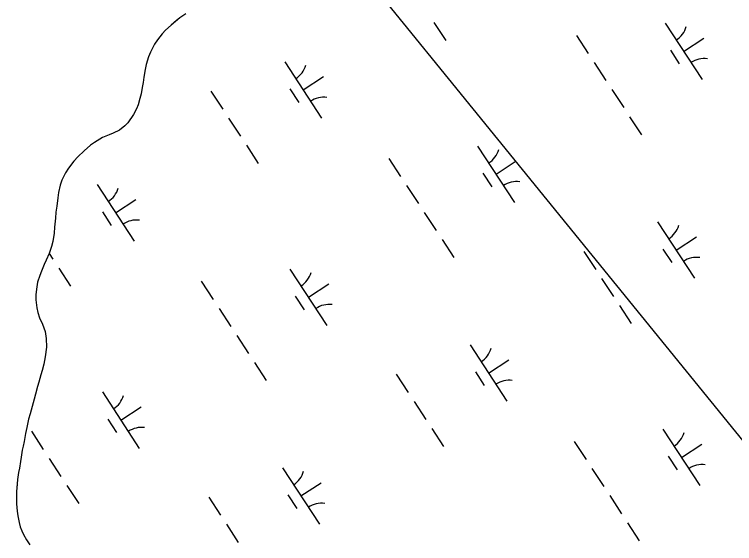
# Model space of a CAD drawing. Extents: x 3945642 to 3966284, y 206476 to 228921.
# Drawn here: x 3959617 to 3960151, y 215179 to 215572 of the extents above; entities that cross this region are included whole.
import ezdxf

# ---------------------------------------------------------------- set-up
doc = ezdxf.new("R2010")
doc.units = 0
for name, color, linetype in [('V-TOPO-GNAM-IDEN', 7, 'Continuous'), ('V-TOPO-SHOR', 7, 'Continuous'), ('V-UTIL-LINE', 7, 'Continuous'), ('V-WETL-SWMP', 7, 'Continuous')]:
    doc.layers.add(name, color=color, linetype=linetype)

msp = doc.modelspace()

# ---------------------------------------------------------------- linework, layer by layer
at = {"layer": 'V-TOPO-SHOR'}
for points in [[(3959743.77, 215572.21), (3959739.29, 215569.12), (3959736.84, 215567.11), (3959732.75, 215563.74), (3959728.67, 215559.98), (3959726.08, 215557.42), (3959722.66, 215552.83)], [(3959722.66, 215552.83), (3959720.48, 215549.59), (3959717.46, 215543.65), (3959715.95, 215540.14), (3959714.29, 215534.46), (3959713.59, 215530.94), (3959712.61, 215525.12), (3959712.05, 215521.2), (3959711.35, 215517.41), (3959710.51, 215512.81), (3959709.67, 215509.43), (3959708.29, 215504.69), (3959707.05, 215501.58), (3959705, 215497.4), (3959700.76, 215491.33), (3959698.45, 215489.04), (3959694.64, 215485.95), (3959689.88, 215483.67), (3959686.76, 215482.33), (3959681.87, 215480.33), (3959675.89, 215476.85), (3959672.89, 215474.7), (3959668.26, 215470.52), (3959663.63, 215466.22), (3959660.63, 215462.85), (3959656.67, 215457.72), (3959654.35, 215454.21), (3959651.74, 215448.81), (3959650.5, 215445.16), (3959649.25, 215439.75), (3959648.69, 215435.83), (3959648.11, 215429.46), (3959647.4, 215425.13), (3959647.11, 215420.67), (3959646.39, 215413.9), (3959645.96, 215409.43), (3959644.97, 215403.34), (3959644, 215399.69), (3959642.35, 215394.55), (3959640.15, 215389.41), (3959638.64, 215386.17), (3959636.58, 215381.31), (3959635.34, 215378.06), (3959633.82, 215373.2), (3959633.12, 215369.68), (3959632.55, 215364.13), (3959632.52, 215360.06), (3959633.17, 215354.24), (3959633.96, 215350.57), (3959635.16, 215346.77), (3959637.29, 215342.15), (3959639.43, 215336.72), (3959640.07, 215331.3), (3959640.31, 215324.93), (3959639.45, 215317.9), (3959638.33, 215312.35), (3959637.09, 215307.75), (3959636.26, 215304.37), (3959634.74, 215299.09), (3959633.77, 215295.71), (3959632.24, 215290.17), (3959631.14, 215286.38), (3959629.62, 215281.11), (3959628.23, 215275.56), (3959627.12, 215271.64), (3959625.73, 215265.42), (3959624.76, 215261.09), (3959623.77, 215255), (3959623.08, 215251.62), (3959622.38, 215248.51), (3959621.54, 215243.5), (3959620.98, 215240.25), (3959620.27, 215235.38), (3959619.71, 215232.13), (3959618.87, 215226.85), (3959618.57, 215223.33), (3959618.14, 215218.05), (3959618.11, 215214.26), (3959618.08, 215208.84), (3959618.73, 215203.28), (3959619.11, 215200.03), (3959620.03, 215195.01), (3959620.96, 215191.89), (3959622.03, 215188.9), (3959623.36, 215186.19), (3959625.51, 215182.11), (3959628.06, 215178.44)]]:
    msp.add_lwpolyline(points, dxfattribs=at)
at = {"layer": 'V-UTIL-LINE'}
msp.add_lwpolyline([(3960959.92, 211406.81), (3958349.22, 217477.37), (3962483.03, 212396.34)], dxfattribs=at)
at = {"layer": 'V-WETL-SWMP'}
for p, q in [((3959739.29, 215569.12), (3959732.75, 215563.74)), ((3959743.77, 215572.21), (3959739.29, 215569.12)), ((3959732.75, 215563.74), (3959728.67, 215559.98)), ((3959927.79, 215565.8), (3959936.55, 215552.41)), ((3960099.25, 215565.24), (3960126.65, 215523.42)), ((3959728.67, 215559.98), (3959726.08, 215557.42)), ((3959722.66, 215552.83), (3959720.48, 215549.59)), ((3959726.08, 215557.42), (3959722.66, 215552.83)), ((3960033.45, 215556.12), (3960042.22, 215542.74)), ((3960112.95, 215544.33), (3960128.01, 215554.2)), ((3959720.48, 215549.59), (3959717.46, 215543.65)), ((3959717.46, 215543.65), (3959715.95, 215540.14)), ((3960103.21, 215545.12), (3960109.78, 215535.09)), ((3959715.95, 215540.14), (3959714.29, 215534.46)), ((3959817.04, 215536.63), (3959844.44, 215494.81)), ((3959714.29, 215534.46), (3959713.59, 215530.94)), ((3960046.61, 215536.04), (3960055.37, 215522.66)), ((3959713.59, 215530.94), (3959712.61, 215525.12)), ((3959712.05, 215521.2), (3959711.35, 215517.41)), ((3959712.61, 215525.12), (3959712.05, 215521.2)), ((3959830.74, 215515.72), (3959845.79, 215525.59)), ((3959711.35, 215517.41), (3959710.51, 215512.81)), ((3959820.99, 215516.51), (3959827.57, 215506.48)), ((3960059.76, 215515.97), (3960068.53, 215502.58)), ((3959710.51, 215512.81), (3959709.67, 215509.43)), ((3959762.34, 215514.8), (3959771.11, 215501.41)), ((3959708.29, 215504.69), (3959707.05, 215501.58)), ((3959709.67, 215509.43), (3959708.29, 215504.69)), ((3959707.05, 215501.58), (3959705, 215497.4)), ((3959705, 215497.4), (3959700.76, 215491.33)), ((3959775.5, 215494.72), (3959784.26, 215481.34)), ((3960072.91, 215495.89), (3960081.68, 215482.51)), ((3959698.45, 215489.04), (3959694.63, 215485.95)), ((3959700.76, 215491.33), (3959698.45, 215489.04)), ((3959689.88, 215483.67), (3959686.75, 215482.33)), ((3959694.63, 215485.95), (3959689.88, 215483.67)), ((3959681.87, 215480.33), (3959675.89, 215476.85)), ((3959686.75, 215482.33), (3959681.87, 215480.33)), ((3959672.89, 215474.7), (3959668.26, 215470.52)), ((3959675.89, 215476.85), (3959672.89, 215474.7)), ((3959788.65, 215474.65), (3959797.42, 215461.26)), ((3959960.11, 215474.09), (3959987.51, 215432.27)), ((3959668.26, 215470.52), (3959663.63, 215466.22)), ((3959660.63, 215462.85), (3959656.67, 215457.72)), ((3959663.63, 215466.22), (3959660.63, 215462.85)), ((3959894.32, 215464.97), (3959903.08, 215451.58)), ((3959973.81, 215453.18), (3959988.87, 215463.04)), ((3959656.67, 215457.72), (3959654.35, 215454.21)), ((3959654.35, 215454.21), (3959651.74, 215448.81)), ((3959964.07, 215453.97), (3959970.64, 215443.93)), ((3959651.74, 215448.81), (3959650.5, 215445.16)), ((3959650.5, 215445.16), (3959649.25, 215439.75)), ((3959677.9, 215445.48), (3959705.3, 215403.66)), ((3959907.47, 215444.89), (3959916.24, 215431.51)), ((3959648.69, 215435.83), (3959648.11, 215429.46)), ((3959649.25, 215439.75), (3959648.69, 215435.83)), ((3959691.6, 215424.57), (3959706.65, 215434.43)), ((3959647.4, 215425.13), (3959647.11, 215420.66)), ((3959648.11, 215429.46), (3959647.4, 215425.13)), ((3959681.86, 215425.36), (3959688.43, 215415.32)), ((3959920.62, 215424.82), (3959929.39, 215411.43)), ((3959647.11, 215420.66), (3959646.39, 215413.9)), ((3959646.39, 215413.9), (3959645.96, 215409.43)), ((3960093.7, 215417.87), (3960121.1, 215376.04)), ((3959645.96, 215409.43), (3959644.97, 215403.34)), ((3959644.97, 215403.34), (3959644, 215399.69)), ((3959933.77, 215404.74), (3959942.54, 215391.36)), ((3960107.4, 215396.95), (3960122.45, 215406.82)), ((3959644, 215399.69), (3959642.35, 215394.55)), ((3960097.65, 215397.75), (3960104.23, 215387.71)), ((3959642.35, 215394.55), (3959640.15, 215389.41)), ((3959642.31, 215394.48), (3959645.13, 215390.19)), ((3960039, 215396.03), (3960047.77, 215382.65)), ((3959640.15, 215389.41), (3959638.64, 215386.17)), ((3959638.64, 215386.17), (3959636.58, 215381.31)), ((3959649.51, 215383.49), (3959658.28, 215370.11)), ((3959820.97, 215382.94), (3959848.37, 215341.12)), ((3959635.34, 215378.06), (3959633.82, 215373.2)), ((3959636.58, 215381.31), (3959635.34, 215378.06)), ((3959633.82, 215373.2), (3959633.12, 215369.68)), ((3959755.18, 215373.82), (3959763.95, 215360.43)), ((3959834.67, 215362.03), (3959849.73, 215371.89)), ((3960052.16, 215375.95), (3960060.92, 215362.57)), ((3959633.12, 215369.68), (3959632.55, 215364.13)), ((3959632.55, 215364.13), (3959632.52, 215360.06)), ((3959824.93, 215362.82), (3959831.51, 215352.78)), ((3959632.52, 215360.06), (3959633.17, 215354.24)), ((3960065.31, 215355.88), (3960074.07, 215342.49)), ((3959633.17, 215354.24), (3959633.96, 215350.57)), ((3959633.96, 215350.57), (3959635.15, 215346.77)), ((3959768.33, 215353.74), (3959777.1, 215340.36)), ((3959635.15, 215346.77), (3959637.29, 215342.16)), ((3959637.29, 215342.16), (3959639.43, 215336.72)), ((3959639.43, 215336.72), (3959640.07, 215331.3)), ((3959781.48, 215333.67), (3959790.25, 215320.28)), ((3959640.07, 215331.3), (3959640.31, 215324.93)), ((3959640.31, 215324.93), (3959639.45, 215317.9)), ((3959954.56, 215326.72), (3959981.96, 215284.89)), ((3959639.45, 215317.9), (3959638.34, 215312.35)), ((3959638.34, 215312.35), (3959637.09, 215307.75)), ((3959794.63, 215313.59), (3959803.4, 215300.21)), ((3959968.26, 215305.8), (3959983.31, 215315.67)), ((3959637.09, 215307.75), (3959636.26, 215304.37)), ((3959636.26, 215304.37), (3959634.74, 215299.09)), ((3959899.86, 215304.88), (3959908.63, 215291.49)), ((3959958.51, 215306.59), (3959965.09, 215296.56)), ((3959634.74, 215299.09), (3959633.77, 215295.71)), ((3959633.77, 215295.71), (3959632.24, 215290.17)), ((3959681.83, 215291.79), (3959709.23, 215249.97)), ((3959631.14, 215286.38), (3959629.62, 215281.11)), ((3959632.24, 215290.17), (3959631.14, 215286.38)), ((3959629.62, 215281.11), (3959628.23, 215275.56)), ((3959695.53, 215270.88), (3959710.59, 215280.74)), ((3959913.02, 215284.8), (3959921.78, 215271.42)), ((3959628.23, 215275.56), (3959627.12, 215271.64)), ((3959627.12, 215271.64), (3959625.73, 215265.42)), ((3959685.79, 215271.67), (3959692.37, 215261.63)), ((3959625.73, 215265.42), (3959624.76, 215261.09)), ((3959926.17, 215264.73), (3959934.94, 215251.34)), ((3960097.63, 215264.17), (3960125.03, 215222.35)), ((3959624.76, 215261.09), (3959623.77, 215255)), ((3959629.19, 215262.59), (3959637.96, 215249.21)), ((3959623.77, 215255), (3959623.08, 215251.62)), ((3960031.84, 215255.05), (3960040.6, 215241.67)), ((3959622.38, 215248.51), (3959621.54, 215243.5)), ((3959623.08, 215251.62), (3959622.38, 215248.51)), ((3960111.33, 215243.26), (3960126.39, 215253.13)), ((3959621.54, 215243.5), (3959620.98, 215240.25)), ((3960101.59, 215244.05), (3960108.16, 215234.01)), ((3959620.98, 215240.25), (3959620.27, 215235.38)), ((3959642.34, 215242.51), (3959651.11, 215229.13)), ((3959619.71, 215232.13), (3959618.87, 215226.85)), ((3959620.27, 215235.38), (3959619.71, 215232.13)), ((3959815.42, 215235.56), (3959842.82, 215193.74)), ((3960044.99, 215234.97), (3960053.76, 215221.59)), ((3959618.87, 215226.85), (3959618.14, 215218.05)), ((3959655.49, 215222.44), (3959664.26, 215209.05)), ((3959829.12, 215214.65), (3959844.17, 215224.52)), ((3959618.14, 215218.05), (3959618.08, 215208.84)), ((3959760.73, 215213.73), (3959769.49, 215200.34)), ((3959819.38, 215215.44), (3959825.95, 215205.4)), ((3960058.14, 215214.9), (3960066.91, 215201.51)), ((3959618.08, 215208.84), (3959618.73, 215203.28)), ((3959618.73, 215203.28), (3959619.11, 215200.03)), ((3959619.11, 215200.03), (3959620.03, 215195.01)), ((3959620.03, 215195.01), (3959620.96, 215191.89)), ((3960071.29, 215194.82), (3960080.06, 215181.44)), ((3959620.96, 215191.89), (3959622.03, 215188.9)), ((3959773.88, 215193.65), (3959782.65, 215180.27)), ((3959622.03, 215188.9), (3959623.37, 215186.19)), ((3959623.37, 215186.19), (3959625.51, 215182.11)), ((3959625.51, 215182.11), (3959628.06, 215178.44))]:
    msp.add_line(p, q, dxfattribs=at)
for centre, start, end in [((3960098.01, 215567.57), 302.4575, 344.0011), ((3960128.28, 215521.36), 82.4574, 124.0011), ((3959815.8, 215538.96), 302.4575, 344.0011), ((3959846.07, 215492.75), 82.4574, 124.0011), ((3959958.87, 215476.42), 302.4575, 344.0011), ((3959989.14, 215430.21), 82.4574, 124.0011), ((3959676.66, 215447.81), 302.4575, 344.0011), ((3959706.93, 215401.6), 82.4574, 124.0011), ((3960092.46, 215420.19), 302.4575, 344.0011), ((3960122.73, 215373.98), 82.4574, 124.0011), ((3959819.73, 215385.26), 302.4575, 344.0011), ((3959850.01, 215339.05), 82.4574, 124.0011), ((3959953.32, 215329.04), 302.4575, 344.0011), ((3959983.59, 215282.83), 82.4574, 124.0011), ((3959680.59, 215294.11), 302.4575, 344.0011), ((3959710.87, 215247.9), 82.4574, 124.0011), ((3960096.39, 215266.5), 302.4575, 344.0011), ((3960126.67, 215220.29), 82.4574, 124.0011), ((3959814.18, 215237.89), 302.4575, 344.0011), ((3959844.45, 215191.68), 82.4574, 124.0011)]:
    msp.add_arc(centre, 17.62, start, end, dxfattribs=at)

# ---------------------------------------------------------------- texts
at = {"layer": 'V-TOPO-GNAM-IDEN'}
msp.add_text('PLAQUEMINES', height=99.9998, rotation=303.2489, dxfattribs=at).set_placement((3959988.61, 216210.58))

doc.saveas('drawing.dxf')
